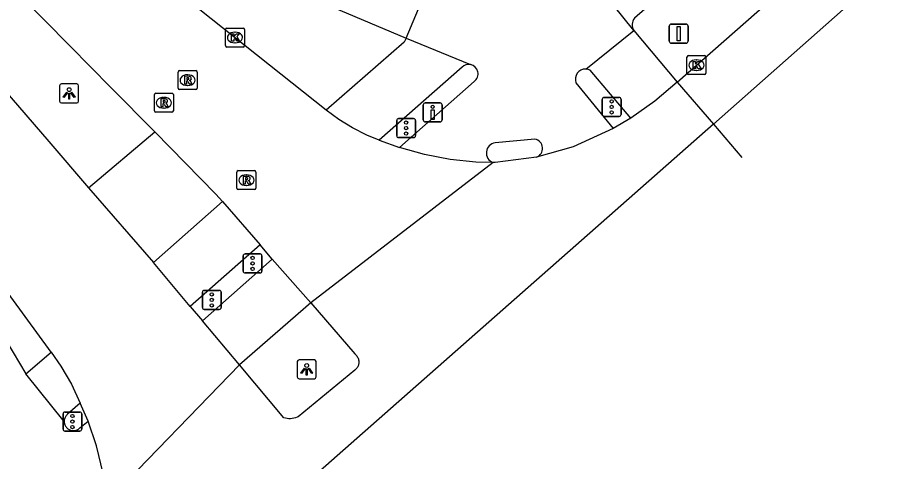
# Model space of a CAD drawing. Extents: x 157793 to 159380, y 380882 to 382313.
# Drawn here: x 158286.37 to 158332.75, y 381028.35 to 381051.72 of the extents above; entities that cross this region are included whole.
import ezdxf

# ---------------------------------------------------------------- set-up
doc = ezdxf.new("R2010")
doc.units = 0
for name, color, linetype in [('IMGEO_Drukknoppaal', 7, 'Continuous'), ('IMGEO_Fietspad_gesloten', 7, 'Continuous'), ('IMGEO_Fietspad_open', 7, 'Continuous'), ('IMGEO_Kolk', 7, 'Continuous'), ('IMGEO_Lichtpunt', 7, 'Continuous'), ('IMGEO_Rijbaan_lokaal_gesloten', 7, 'Continuous'), ('IMGEO_Rijbaan_regionaal_gesloten', 7, 'Continuous'), ('IMGEO_Rioolput', 7, 'Continuous'), ('IMGEO_Verkeersbordpaal', 7, 'Continuous'), ('IMGEO_Verkeerseiland_open', 7, 'Continuous'), ('IMGEO_Verkeersregelinstallatiepaal', 7, 'Continuous'), ('IMGEO_Voetpad_open', 7, 'Continuous')]:
    doc.layers.add(name, color=color, linetype=linetype)

msp = doc.modelspace()

# ---------------------------------------------------------------- linework, layer by layer
at = {"layer": 'IMGEO_Drukknoppaal'}
for p, q in [((158307.735, 381046.326), (158307.735, 381047.126)), ((158307.735, 381047.126), (158307.735, 381046.326)), ((158307.835, 381047.226), (158308.625, 381047.226)), ((158308.625, 381047.226), (158307.835, 381047.226)), ((158308.725, 381047.126), (158308.725, 381046.326)), ((158308.725, 381046.326), (158308.725, 381047.126)), ((158308.625, 381046.226), (158307.835, 381046.226)), ((158307.835, 381046.226), (158308.625, 381046.226))]:
    msp.add_line(p, q, dxfattribs=at)
msp.add_lwpolyline([(158308.305, 381046.851), (158308.305, 381046.351), (158308.155, 381046.351), (158308.155, 381046.851), (158308.305, 381046.851)], dxfattribs=at)
msp.add_circle((158308.23, 381047.016), 0.085, dxfattribs=at)
for centre, start, end in [((158307.835, 381047.126), 90, 180), ((158307.835, 381047.126), 90, 180), ((158308.625, 381047.126), 0, 90), ((158308.625, 381047.126), 360, 90), ((158307.835, 381046.326), 180, 270), ((158307.835, 381046.326), 180, 270), ((158308.625, 381046.326), 270, 0), ((158308.625, 381046.326), 270, 0)]:
    msp.add_arc(centre, 0.1, start, end, dxfattribs=at)
at = {"layer": 'IMGEO_Fietspad_gesloten'}
for points in [[(158379.595, 381102.364), (158376.361, 381100.005), (158361.313, 381088.456), (158359.259, 381086.798), (158352.372, 381080.995), (158344.906, 381074.465), (158332.342, 381063.431), (158318.856, 381051.682)], [(158258.907, 381094.432), (158260.628, 381092.307), (158262.144, 381090.416), (158287.541, 381060.862), (158288.317, 381060.009), (158289.166, 381059.23), (158290.082, 381058.529), (158290.543, 381058.222), (158292.996, 381056.702), (158295.248, 381055.556), (158295.507, 381055.438), (158295.768, 381055.322), (158298.397, 381054.206), (158306.826, 381050.629)], [(158306.826, 381050.629), (158307.995, 381053.412)], [(158318.814, 381051.041), (158316.646, 381053.763)]]:
    msp.add_lwpolyline(points, dxfattribs=at)
msp.add_arc((158319.304, 381051.331), 0.57, 141.9199, 210.5825, dxfattribs=at)
at = {"layer": 'IMGEO_Fietspad_open'}
for points in [[(158306.826, 381050.629), (158310.22, 381049.241)], [(158316.291, 381049.009), (158318.814, 381051.041)], [(158306.483, 381044.876), (158310.413, 381048.351)], [(158315.775, 381048.289), (158317.737, 381045.874)], [(158313.609, 381045.311), (158311.516, 381045.122)], [(158283.121, 381039.139), (158286.803, 381032.965)], [(158296.098, 381035.754), (158299.783, 381038.991)], [(158301.805, 381036.698), (158298.051, 381033.424)], [(158288.823, 381030.443), (158286.803, 381032.965)], [(158288.823, 381030.443), (158288.826, 381030.4), (158288.832, 381030.357), (158288.842, 381030.315), (158288.856, 381030.274), (158288.874, 381030.234), (158288.895, 381030.196), (158288.92, 381030.161), (158288.947, 381030.127), (158288.977, 381030.096), (158289.01, 381030.068), (158289.046, 381030.043), (158289.083, 381030.021), (158289.123, 381030.003), (158289.163, 381029.988), (158289.205, 381029.977), (158289.248, 381029.97), (158289.291, 381029.967), (158289.335, 381029.967), (158289.378, 381029.971), (158289.42, 381029.98), (158289.462, 381029.992), (158289.502, 381030.007), (158289.541, 381030.026), (158289.578, 381030.049), (158289.613, 381030.075), (158289.647, 381030.105), (158290.089, 381030.469)]]:
    msp.add_lwpolyline(points, dxfattribs=at)
for centre, radius, start, end in [((158310.124, 381048.754), 0.496, 305.6172, 78.8535), ((158316.273, 381048.477), 0.532, 88.0167, 200.7275), ((158311.592, 381044.589), 0.538, 98.1476, 249.8631), ((158313.521, 381044.824), 0.495, 290.9557, 79.7485)]:
    msp.add_arc(centre, radius, start, end, dxfattribs=at)
at = {"layer": 'IMGEO_Kolk'}
for p, q in [((158297.315, 381050.241), (158297.315, 381051.093)), ((158297.39, 381051.167), (158298.242, 381051.167)), ((158298.316, 381051.093), (158298.316, 381050.241)), ((158297.803, 381050.947), (158297.828, 381050.947)), ((158298.242, 381050.167), (158297.39, 381050.167)), ((158297.826, 381050.387), (158297.801, 381050.387)), ((158321.693, 381049.712), (158322.545, 381049.712)), ((158321.618, 381048.786), (158321.618, 381049.638)), ((158322.106, 381049.492), (158322.131, 381049.492)), ((158322.619, 381049.638), (158322.619, 381048.786)), ((158322.129, 381048.932), (158322.104, 381048.932)), ((158322.545, 381048.712), (158321.693, 381048.712))]:
    msp.add_line(p, q, dxfattribs=at)
for points in [[(158297.315, 381050.241), (158297.315, 381051.093)], [(158297.39, 381051.167), (158298.242, 381051.167)], [(158298.316, 381051.093), (158298.316, 381050.241)], [(158297.636, 381050.867), (158297.759, 381050.867), (158297.759, 381050.716), (158297.889, 381050.867), (158298.053, 381050.867), (158297.907, 381050.716), (158298.06, 381050.467), (158297.908, 381050.467), (158297.823, 381050.631), (158297.759, 381050.564), (158297.759, 381050.467), (158297.636, 381050.467), (158297.636, 381050.867)], [(158298.242, 381050.167), (158297.39, 381050.167)], [(158321.693, 381049.712), (158322.545, 381049.712)], [(158321.618, 381048.786), (158321.618, 381049.638)], [(158321.939, 381049.412), (158322.062, 381049.412), (158322.062, 381049.261), (158322.192, 381049.412), (158322.356, 381049.412), (158322.21, 381049.261), (158322.363, 381049.012), (158322.211, 381049.012), (158322.126, 381049.176), (158322.062, 381049.109), (158322.062, 381049.012), (158321.939, 381049.012), (158321.939, 381049.412)], [(158322.619, 381049.638), (158322.619, 381048.786)], [(158322.545, 381048.712), (158321.693, 381048.712)]]:
    msp.add_lwpolyline(points, dxfattribs=at)
for centre, start, end in [((158297.392, 381051.091), 91.552, 178.448), ((158297.392, 381051.091), 91.552, 178.448), ((158298.24, 381051.091), 1.552, 88.448), ((158298.24, 381051.091), 1.552, 88.448), ((158297.392, 381050.243), 181.552, 268.448), ((158297.392, 381050.243), 181.552, 268.448), ((158298.24, 381050.243), 271.552, 358.448), ((158298.24, 381050.243), 271.552, 358.448), ((158321.695, 381049.636), 91.552, 178.448), ((158321.695, 381049.636), 91.552, 178.448), ((158322.543, 381049.636), 1.552, 88.448), ((158322.543, 381049.636), 1.552, 88.448), ((158321.695, 381048.788), 181.552, 268.448), ((158321.695, 381048.788), 181.552, 268.448), ((158322.543, 381048.788), 271.552, 358.448), ((158322.543, 381048.788), 271.552, 358.448)]:
    msp.add_arc(centre, 0.0765, start, end, dxfattribs=at)
for centre, major_axis, ratio, start_param, end_param in [((158297.802, 381050.667), (-0.387, 0.002), 0.722429, 4.712389, 7.853982), ((158297.827, 381050.667), (-0.39, 0.002), 0.717154, 1.570796, 4.712389), ((158322.105, 381049.212), (-0.387, 0.002), 0.722429, 4.712389, 7.853982), ((158322.13, 381049.212), (-0.39, 0.002), 0.717154, 1.570796, 4.712389)]:
    msp.add_ellipse(centre, major_axis=major_axis, ratio=ratio, start_param=start_param, end_param=end_param, dxfattribs=at)
at = {"layer": 'IMGEO_Lichtpunt'}
for p, q in [((158288.584, 381048.127), (158288.584, 381047.32)), ((158288.584, 381048.127), (158288.584, 381047.32)), ((158289.486, 381048.222), (158288.678, 381048.222)), ((158289.486, 381048.222), (158288.678, 381048.222)), ((158289.58, 381047.32), (158289.58, 381048.127)), ((158289.58, 381047.32), (158289.58, 381048.127)), ((158288.678, 381047.226), (158289.486, 381047.226)), ((158288.678, 381047.226), (158289.486, 381047.226)), ((158301.096, 381033.598), (158301.096, 381032.791)), ((158301.096, 381033.598), (158301.096, 381032.791)), ((158301.998, 381033.693), (158301.19, 381033.693)), ((158301.998, 381033.693), (158301.19, 381033.693)), ((158302.092, 381032.791), (158302.092, 381033.598)), ((158302.092, 381032.791), (158302.092, 381033.598)), ((158301.19, 381032.697), (158301.998, 381032.697)), ((158301.19, 381032.697), (158301.998, 381032.697))]:
    msp.add_line(p, q, dxfattribs=at)
for points in [[(158288.958, 381047.791), (158288.997, 381047.763), (158288.809, 381047.501), (158288.771, 381047.528), (158288.958, 381047.791)], [(158289.06, 381047.743), (158289.107, 381047.743), (158289.107, 381047.421), (158289.06, 381047.421), (158289.06, 381047.743)], [(158289.17, 381047.763), (158289.208, 381047.79), (158289.395, 381047.528), (158289.356, 381047.5), (158289.17, 381047.763)], [(158301.47, 381033.262), (158301.509, 381033.234), (158301.321, 381032.972), (158301.283, 381032.999), (158301.47, 381033.262)], [(158301.572, 381033.214), (158301.619, 381033.214), (158301.619, 381032.892), (158301.572, 381032.892), (158301.572, 381033.214)], [(158301.682, 381033.234), (158301.72, 381033.261), (158301.907, 381032.999), (158301.868, 381032.971), (158301.682, 381033.234)]]:
    msp.add_lwpolyline(points, dxfattribs=at)
for centre in [(158289.083, 381047.925), (158301.595, 381033.396)]:
    msp.add_circle(centre, 0.0994, dxfattribs=at)
for centre, start, end in [((158288.678, 381048.127), 90, 180), ((158288.678, 381048.127), 90, 180), ((158289.486, 381048.127), 0, 90), ((158289.486, 381048.127), 0, 90), ((158288.678, 381047.32), 180, 270), ((158288.678, 381047.32), 180, 270), ((158289.486, 381047.32), 270, 0), ((158289.486, 381047.32), 270, 360), ((158301.19, 381033.598), 90, 180), ((158301.19, 381033.598), 90, 180), ((158301.998, 381033.598), 0, 90), ((158301.998, 381033.598), 0, 90), ((158301.19, 381032.791), 180, 270), ((158301.19, 381032.791), 180, 270), ((158301.998, 381032.791), 270, 0), ((158301.998, 381032.791), 270, 360)]:
    msp.add_arc(centre, 0.0946, start, end, dxfattribs=at)
at = {"layer": 'IMGEO_Rijbaan_lokaal_gesloten'}
for points in [[(158293.598, 381045.7), (158291.285, 381048.042), (158289.142, 381050.211), (158274.018, 381065.522), (158271.965, 381067.71), (158269.932, 381069.936), (158256.587, 381085.506)], [(158254.699, 381083.868), (158286.028, 381047.484), (158288.01, 381045.183), (158290.104, 381042.751)], [(158302.623, 381046.848), (158295.969, 381052.129), (158293.538, 381054.058), (158282.398, 381062.9), (158277.095, 381067.493), (158276.955, 381067.621), (158276.82, 381067.751)], [(158305.416, 381045.261), (158304.755, 381045.527), (158304.006, 381045.903), (158303.293, 381046.345), (158302.623, 381046.848)], [(158297.167, 381042.026), (158296.813, 381042.423), (158293.598, 381045.7)], [(158305.416, 381045.261), (158306.483, 381044.876)], [(158311.407, 381044.084), (158310.505, 381044.107), (158309.143, 381044.243), (158307.799, 381044.5), (158306.483, 381044.876)], [(158290.104, 381042.751), (158293.52, 381038.818)], [(158297.167, 381042.026), (158299.149, 381039.753)], [(158288.142, 381034.092), (158284.013, 381039.736)], [(158299.783, 381038.991), (158299.149, 381039.753)], [(158295.455, 381036.504), (158293.52, 381038.818)], [(158299.783, 381038.991), (158301.805, 381036.698)], [(158295.455, 381036.504), (158296.098, 381035.754)], [(158298.051, 381033.424), (158296.098, 381035.754)], [(158288.142, 381034.092), (158288.646, 381033.365), (158289.2, 381032.41), (158289.666, 381031.41)], [(158290.089, 381030.469), (158289.666, 381031.41)], [(158291.082, 381026.241), (158290.868, 381027.713), (158290.523, 381029.159), (158290.089, 381030.469)]]:
    msp.add_lwpolyline(points, dxfattribs=at)
at = {"layer": 'IMGEO_Rijbaan_regionaal_gesloten'}
for points in [[(158321.104, 381048.323), (158336.733, 381062.067), (158352.185, 381075.698)], [(158333.502, 381055.38), (158332.202, 381054.258), (158331.061, 381053.223), (158323.012, 381046.104)], [(158321.104, 381048.323), (158319.93, 381047.307), (158318.664, 381046.419)], [(158321.104, 381048.323), (158323.012, 381046.104)], [(158318.664, 381046.419), (158317.737, 381045.874)], [(158323.012, 381046.104), (158286.932, 381014.302)], [(158323.012, 381046.104), (158324.516, 381044.355)], [(158317.737, 381045.874), (158315.624, 381044.911), (158313.698, 381044.361)], [(158313.698, 381044.361), (158311.525, 381044.085), (158311.407, 381044.084)], [(158311.407, 381044.084), (158301.805, 381036.698)], [(158301.805, 381036.698), (158304.127, 381034.013), (158304.174, 381033.959), (158304.229, 381033.897), (158304.256, 381033.859), (158304.28, 381033.819), (158304.3, 381033.777), (158304.316, 381033.733), (158304.329, 381033.689), (158304.337, 381033.643), (158304.341, 381033.596), (158304.341, 381033.55), (158304.337, 381033.504), (158304.329, 381033.458), (158304.317, 381033.413), (158304.3, 381033.369), (158304.28, 381033.327), (158304.257, 381033.287), (158304.229, 381033.25), (158304.199, 381033.214), (158304.165, 381033.182), (158304.129, 381033.153), (158301.139, 381030.699), (158301.089, 381030.675), (158301.006, 381030.643), (158300.921, 381030.619), (158300.834, 381030.602), (158300.746, 381030.593), (158300.658, 381030.592), (158300.57, 381030.599), (158300.483, 381030.614), (158300.397, 381030.636), (158298.051, 381033.424)], [(158298.051, 381033.424), (158291.082, 381026.241)]]:
    msp.add_lwpolyline(points, dxfattribs=at)
at = {"layer": 'IMGEO_Rioolput'}
for p, q in [((158294.822, 381047.998), (158294.822, 381048.85)), ((158294.897, 381048.924), (158295.749, 381048.924)), ((158295.823, 381048.85), (158295.823, 381047.998)), ((158295.31, 381048.704), (158295.335, 381048.704)), ((158295.749, 381047.924), (158294.897, 381047.924)), ((158295.333, 381048.144), (158295.308, 381048.144)), ((158293.572, 381046.806), (158293.572, 381047.658)), ((158293.647, 381047.732), (158294.499, 381047.732)), ((158294.06, 381047.512), (158294.085, 381047.512)), ((158294.573, 381047.658), (158294.573, 381046.806)), ((158294.083, 381046.952), (158294.058, 381046.952)), ((158294.499, 381046.732), (158293.647, 381046.732)), ((158297.992, 381043.656), (158298.844, 381043.656)), ((158297.917, 381042.73), (158297.917, 381043.582)), ((158298.405, 381043.436), (158298.43, 381043.436)), ((158298.918, 381043.582), (158298.918, 381042.73)), ((158298.428, 381042.876), (158298.403, 381042.876)), ((158298.844, 381042.656), (158297.992, 381042.656))]:
    msp.add_line(p, q, dxfattribs=at)
for points in [[(158294.822, 381047.998), (158294.822, 381048.85)], [(158294.897, 381048.924), (158295.749, 381048.924)], [(158295.823, 381048.85), (158295.823, 381047.998)], [(158295.411, 381048.622), (158295.159, 381048.624), (158295.159, 381048.224)], [(158295.159, 381048.224), (158295.283, 381048.224), (158295.283, 381048.386), (158295.294, 381048.386)], [(158295.337, 381048.543), (158295.283, 381048.543), (158295.283, 381048.462)], [(158295.283, 381048.462), (158295.335, 381048.462)], [(158295.341, 381048.357), (158295.412, 381048.224), (158295.552, 381048.224), (158295.487, 381048.35)], [(158295.749, 381047.924), (158294.897, 381047.924)], [(158293.572, 381046.806), (158293.572, 381047.658)], [(158293.647, 381047.732), (158294.499, 381047.732)], [(158294.161, 381047.43), (158293.909, 381047.432), (158293.909, 381047.032)], [(158294.087, 381047.351), (158294.033, 381047.351), (158294.033, 381047.27)], [(158294.573, 381047.658), (158294.573, 381046.806)], [(158293.909, 381047.032), (158294.033, 381047.032), (158294.033, 381047.194), (158294.044, 381047.194)], [(158294.033, 381047.27), (158294.085, 381047.27)], [(158294.091, 381047.165), (158294.162, 381047.032), (158294.302, 381047.032), (158294.237, 381047.158)], [(158294.499, 381046.732), (158293.647, 381046.732)], [(158297.992, 381043.656), (158298.844, 381043.656)], [(158297.917, 381042.73), (158297.917, 381043.582)], [(158298.506, 381043.354), (158298.254, 381043.356), (158298.254, 381042.956)], [(158298.432, 381043.275), (158298.378, 381043.275), (158298.378, 381043.194)], [(158298.378, 381043.194), (158298.43, 381043.194)], [(158298.918, 381043.582), (158298.918, 381042.73)], [(158298.254, 381042.956), (158298.378, 381042.956), (158298.378, 381043.118), (158298.389, 381043.118)], [(158298.436, 381043.089), (158298.507, 381042.956), (158298.647, 381042.956), (158298.582, 381043.082)], [(158298.844, 381042.656), (158297.992, 381042.656)]]:
    msp.add_lwpolyline(points, dxfattribs=at)
for centre, radius, start, end in [((158294.899, 381048.848), 0.0765, 91.552, 178.448), ((158294.899, 381048.848), 0.0765, 91.552, 178.448), ((158295.747, 381048.848), 0.0765, 1.552, 88.448), ((158295.747, 381048.848), 0.0765, 1.552, 88.448), ((158295.293, 381048.333), 0.0533, 26.0293, 88.6989), ((158295.319, 381048.651), 0.19, 274.7715, 282.9687), ((158295.343, 381048.447), 0.0964, 77.0061, 93.1865), ((158295.357, 381048.504), 0.0378, 276.6634, 79.6772), ((158295.41, 381048.512), 0.109, 350.3612, 89.416), ((158295.408, 381048.512), 0.112, 277.5842, 350.9817), ((158295.392, 381048.297), 0.108, 29.5134, 73.7905), ((158294.899, 381048), 0.0765, 181.552, 268.448), ((158294.899, 381048), 0.0765, 181.552, 268.448), ((158295.747, 381048), 0.0765, 271.552, 358.448), ((158295.747, 381048), 0.0765, 271.552, 358.448), ((158293.649, 381047.656), 0.0765, 91.552, 178.448), ((158293.649, 381047.656), 0.0765, 91.552, 178.448), ((158294.093, 381047.255), 0.0964, 77.0061, 93.1865), ((158294.107, 381047.312), 0.0378, 276.6634, 79.6772), ((158294.16, 381047.32), 0.109, 350.3612, 89.416), ((158294.497, 381047.656), 0.0765, 1.552, 88.448), ((158294.497, 381047.656), 0.0765, 1.552, 88.448), ((158294.043, 381047.141), 0.0533, 26.0293, 88.6989), ((158294.069, 381047.459), 0.19, 274.7715, 282.9687), ((158294.158, 381047.32), 0.112, 277.5842, 350.9817), ((158294.142, 381047.105), 0.108, 29.5134, 73.7905), ((158293.649, 381046.808), 0.0765, 181.552, 268.448), ((158293.649, 381046.808), 0.0765, 181.552, 268.448), ((158294.497, 381046.808), 0.0765, 271.552, 358.448), ((158294.497, 381046.808), 0.0765, 271.552, 358.448), ((158297.994, 381043.58), 0.0765, 91.552, 178.448), ((158297.994, 381043.58), 0.0765, 91.552, 178.448), ((158298.842, 381043.58), 0.0765, 1.552, 88.448), ((158298.842, 381043.58), 0.0765, 1.552, 88.448), ((158298.414, 381043.383), 0.19, 274.7715, 282.9687), ((158298.438, 381043.179), 0.0964, 77.0061, 93.1865), ((158298.452, 381043.236), 0.0378, 276.6634, 79.6772), ((158298.505, 381043.244), 0.109, 350.3612, 89.416), ((158298.503, 381043.244), 0.112, 277.5842, 350.9817), ((158297.994, 381042.732), 0.0765, 181.552, 268.448), ((158297.994, 381042.732), 0.0765, 181.552, 268.448), ((158298.388, 381043.065), 0.0533, 26.0293, 88.6989), ((158298.487, 381043.029), 0.108, 29.5134, 73.7905), ((158298.842, 381042.732), 0.0765, 271.552, 358.448), ((158298.842, 381042.732), 0.0765, 271.552, 358.448)]:
    msp.add_arc(centre, radius, start, end, dxfattribs=at)
for centre, major_axis, ratio, start_param, end_param in [((158295.309, 381048.424), (-0.387, 0.002), 0.722429, 4.712389, 7.853982), ((158295.334, 381048.424), (-0.39, 0.002), 0.717154, 1.570796, 4.712389), ((158294.059, 381047.232), (-0.387, 0.002), 0.722429, 4.712389, 7.853982), ((158294.084, 381047.232), (-0.39, 0.002), 0.717154, 1.570796, 4.712389), ((158298.404, 381043.156), (-0.387, 0.002), 0.722429, 4.712389, 7.853982), ((158298.429, 381043.156), (-0.39, 0.002), 0.717154, 1.570796, 4.712389)]:
    msp.add_ellipse(centre, major_axis=major_axis, ratio=ratio, start_param=start_param, end_param=end_param, dxfattribs=at)
at = {"layer": 'IMGEO_Verkeersbordpaal'}
for p, q in [((158320.685, 381050.471), (158320.685, 381051.271)), ((158320.685, 381051.271), (158320.685, 381050.471)), ((158320.785, 381051.371), (158321.575, 381051.371)), ((158321.575, 381051.371), (158320.785, 381051.371)), ((158321.675, 381051.271), (158321.675, 381050.471)), ((158321.675, 381050.471), (158321.675, 381051.271)), ((158321.575, 381050.371), (158320.785, 381050.371)), ((158320.785, 381050.371), (158321.575, 381050.371))]:
    msp.add_line(p, q, dxfattribs=at)
msp.add_lwpolyline([(158321.105, 381051.246), (158321.255, 381051.246), (158321.255, 381050.496), (158321.105, 381050.496), (158321.105, 381051.246)], dxfattribs=at)
for centre, start, end in [((158320.785, 381051.271), 90, 180), ((158320.785, 381051.271), 90, 180), ((158321.575, 381051.271), 0, 90), ((158321.575, 381051.271), 360, 90), ((158320.785, 381050.471), 180, 270), ((158320.785, 381050.471), 180, 270), ((158321.575, 381050.471), 270, 0), ((158321.575, 381050.471), 270, 0)]:
    msp.add_arc(centre, 0.1, start, end, dxfattribs=at)
at = {"layer": 'IMGEO_Verkeerseiland_open'}
msp.add_lwpolyline([(158290.104, 381042.751), (158293.598, 381045.7)], dxfattribs=at)
at = {"layer": 'IMGEO_Verkeersregelinstallatiepaal'}
for p, q in [((158317.158, 381046.612), (158317.158, 381047.412)), ((158317.158, 381047.412), (158317.158, 381046.612)), ((158317.258, 381047.512), (158318.048, 381047.512)), ((158318.048, 381047.512), (158317.258, 381047.512)), ((158318.148, 381047.412), (158318.148, 381046.612)), ((158318.148, 381046.612), (158318.148, 381047.412)), ((158318.048, 381046.512), (158317.258, 381046.512)), ((158317.258, 381046.512), (158318.048, 381046.512)), ((158306.335, 381045.499), (158306.335, 381046.299)), ((158306.335, 381046.299), (158306.335, 381045.499)), ((158306.435, 381046.399), (158307.225, 381046.399)), ((158307.225, 381046.399), (158306.435, 381046.399)), ((158307.325, 381046.299), (158307.325, 381045.499)), ((158307.325, 381045.499), (158307.325, 381046.299)), ((158307.225, 381045.399), (158306.435, 381045.399)), ((158306.435, 381045.399), (158307.225, 381045.399)), ((158298.249, 381038.37), (158298.249, 381039.17)), ((158298.249, 381039.17), (158298.249, 381038.37)), ((158298.349, 381039.27), (158299.139, 381039.27)), ((158299.139, 381039.27), (158298.349, 381039.27)), ((158299.239, 381039.17), (158299.239, 381038.37)), ((158299.239, 381038.37), (158299.239, 381039.17)), ((158299.139, 381038.27), (158298.349, 381038.27)), ((158298.349, 381038.27), (158299.139, 381038.27)), ((158296.1, 381036.45), (158296.1, 381037.25)), ((158296.1, 381037.25), (158296.1, 381036.45)), ((158296.2, 381037.35), (158296.99, 381037.35)), ((158296.99, 381037.35), (158296.2, 381037.35)), ((158297.09, 381037.25), (158297.09, 381036.45)), ((158297.09, 381036.45), (158297.09, 381037.25)), ((158296.99, 381036.35), (158296.2, 381036.35)), ((158296.2, 381036.35), (158296.99, 381036.35)), ((158288.761, 381030.043), (158288.761, 381030.843)), ((158288.761, 381030.843), (158288.761, 381030.043)), ((158288.861, 381030.943), (158289.651, 381030.943)), ((158289.651, 381030.943), (158288.861, 381030.943)), ((158289.751, 381030.843), (158289.751, 381030.043)), ((158289.751, 381030.043), (158289.751, 381030.843)), ((158289.651, 381029.943), (158288.861, 381029.943)), ((158288.861, 381029.943), (158289.651, 381029.943))]:
    msp.add_line(p, q, dxfattribs=at)
for centre in [(158317.653, 381047.302), (158317.653, 381047.012), (158317.653, 381046.722), (158306.83, 381046.189), (158306.83, 381045.899), (158306.83, 381045.609), (158298.744, 381039.06), (158298.744, 381038.77), (158298.744, 381038.48), (158296.595, 381037.14), (158296.595, 381036.85), (158296.595, 381036.56), (158289.256, 381030.733), (158289.256, 381030.443), (158289.256, 381030.153)]:
    msp.add_circle(centre, 0.085, dxfattribs=at)
for centre, start, end in [((158317.258, 381047.412), 90, 180), ((158317.258, 381047.412), 90, 180), ((158318.048, 381047.412), 0, 90), ((158318.048, 381047.412), 360, 90), ((158317.258, 381046.612), 180, 270), ((158317.258, 381046.612), 180, 270), ((158318.048, 381046.612), 270, 0), ((158318.048, 381046.612), 270, 0), ((158306.435, 381046.299), 90, 180), ((158306.435, 381046.299), 90, 180), ((158307.225, 381046.299), 0, 90), ((158307.225, 381046.299), 360, 90), ((158306.435, 381045.499), 180, 270), ((158306.435, 381045.499), 180, 270), ((158307.225, 381045.499), 270, 0), ((158307.225, 381045.499), 270, 0), ((158298.349, 381039.17), 90, 180), ((158298.349, 381039.17), 90, 180), ((158299.139, 381039.17), 0, 90), ((158299.139, 381039.17), 360, 90), ((158298.349, 381038.37), 180, 270), ((158298.349, 381038.37), 180, 270), ((158299.139, 381038.37), 270, 0), ((158299.139, 381038.37), 270, 0), ((158296.2, 381037.25), 90, 180), ((158296.2, 381037.25), 90, 180), ((158296.99, 381037.25), 0, 90), ((158296.99, 381037.25), 360, 90), ((158296.2, 381036.45), 180, 270), ((158296.2, 381036.45), 180, 270), ((158296.99, 381036.45), 270, 0), ((158296.99, 381036.45), 270, 0), ((158288.861, 381030.843), 90, 180), ((158288.861, 381030.843), 90, 180), ((158289.651, 381030.843), 0, 90), ((158289.651, 381030.843), 360, 90), ((158288.861, 381030.043), 180, 270), ((158288.861, 381030.043), 180, 270), ((158289.651, 381030.043), 270, 0), ((158289.651, 381030.043), 270, 0)]:
    msp.add_arc(centre, 0.1, start, end, dxfattribs=at)
at = {"layer": 'IMGEO_Voetpad_open'}
for points in [[(158306.826, 381050.629), (158306.723, 381050.422), (158302.623, 381046.848)], [(158318.814, 381051.041), (158321.104, 381048.323)], [(158309.777, 381049.108), (158305.416, 381045.261)], [(158318.664, 381046.419), (158316.524, 381048.947)], [(158293.52, 381038.818), (158297.167, 381042.026)], [(158299.149, 381039.753), (158295.455, 381036.504)], [(158286.803, 381032.965), (158288.142, 381034.092)], [(158289.666, 381031.41), (158288.998, 381030.824), (158288.966, 381030.795), (158288.937, 381030.763), (158288.91, 381030.729), (158288.887, 381030.692), (158288.867, 381030.653), (158288.851, 381030.613), (158288.838, 381030.572), (158288.829, 381030.529), (158288.824, 381030.486), (158288.823, 381030.443)]]:
    msp.add_lwpolyline(points, dxfattribs=at)
for centre, radius, start, end in [((158310.125, 381048.752), 0.498, 79.0466, 134.3757), ((158316.27, 381048.463), 0.546, 62.355, 87.8434)]:
    msp.add_arc(centre, radius, start, end, dxfattribs=at)

doc.saveas('drawing.dxf')
